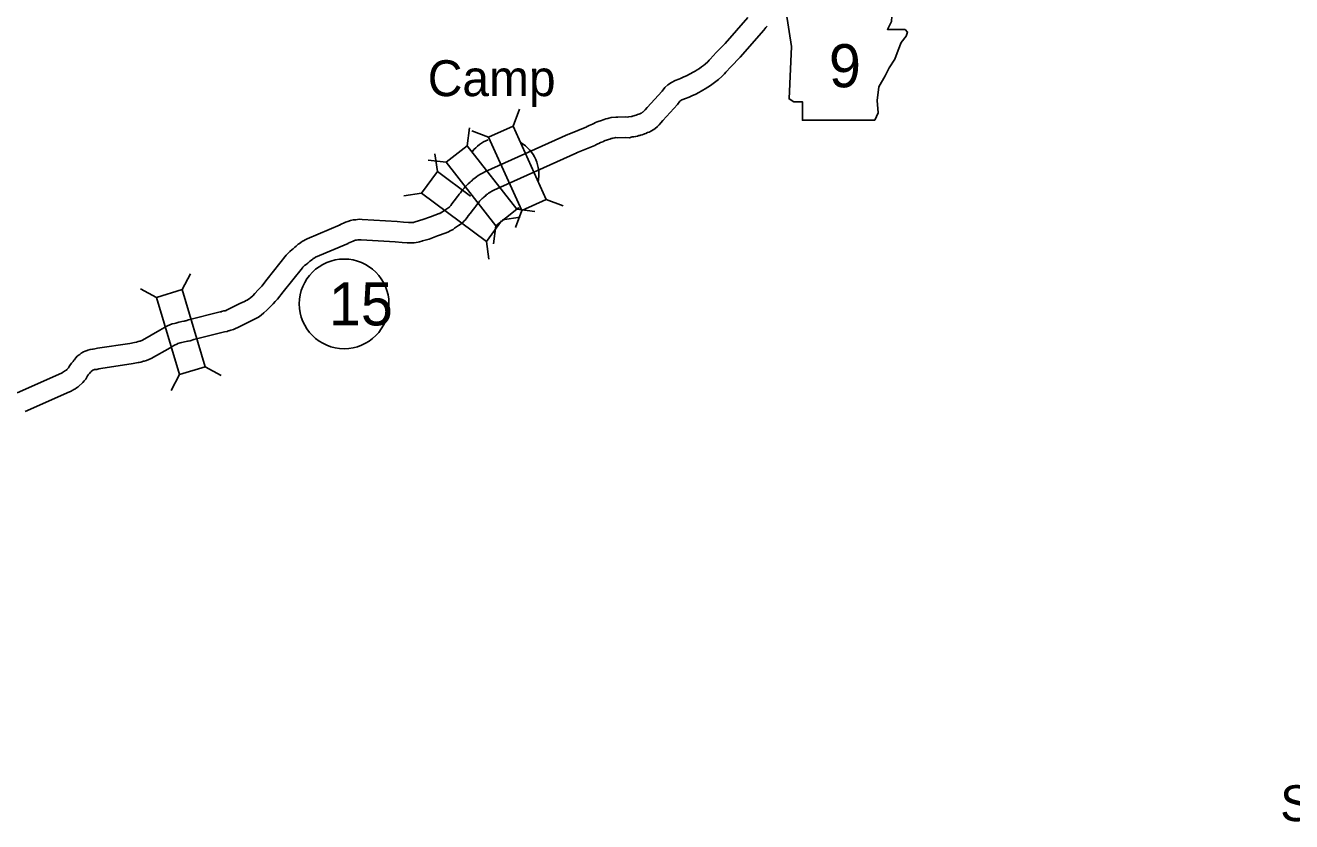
# Model space of a CAD drawing. Extents: x -939622 to -934222, y 1383701 to 1385301.
# Drawn here: x -936376.4 to -936320.5, y 1385152.2 to 1385187.4 of the extents above; entities that cross this region are included whole.
import ezdxf

# ---------------------------------------------------------------- set-up
doc = ezdxf.new("R2010")
doc.units = 0
for name, color, linetype in [('Level 10', 7, 'Continuous'), ('Level 20', 7, 'Continuous'), ('Level 21', 7, 'Continuous'), ('Level 24', 7, 'Continuous'), ('Level 27', 7, 'Continuous')]:
    doc.layers.add(name, color=color, linetype=linetype)

msp = doc.modelspace()

# ---------------------------------------------------------------- linework, layer by layer
at = {"layer": 'Level 10'}
for points in [[(-936344.509, 1385187.717), (-936345.515, 1385186.567), (-936345.914, 1385186.159), (-936346.174, 1385185.877), (-936346.217, 1385185.823), (-936346.285, 1385185.756), (-936346.397, 1385185.651), (-936346.475, 1385185.589), (-936346.558, 1385185.527), (-936346.657, 1385185.461), (-936346.749, 1385185.404), (-936346.847, 1385185.346), (-936346.956, 1385185.284), (-936347.031, 1385185.238), (-936347.12, 1385185.189), (-936347.203, 1385185.143), (-936347.369, 1385185.073), (-936347.492, 1385185.012), (-936347.564, 1385184.981), (-936347.733, 1385184.934), (-936347.891, 1385184.847), (-936348.049, 1385184.744), (-936348.182, 1385184.613), (-936348.305, 1385184.46), (-936348.969, 1385183.742), (-936349.055, 1385183.628), (-936349.09, 1385183.59), (-936349.119, 1385183.56), (-936349.154, 1385183.53), (-936349.167, 1385183.523), (-936349.216, 1385183.49), (-936349.234, 1385183.481), (-936349.291, 1385183.461), (-936349.332, 1385183.442), (-936349.39, 1385183.426), (-936349.454, 1385183.397), (-936349.513, 1385183.384), (-936349.554, 1385183.368), (-936349.605, 1385183.357), (-936349.638, 1385183.344), (-936349.677, 1385183.334), (-936349.781, 1385183.325), (-936349.828, 1385183.312), (-936349.905, 1385183.319), (-936350.254, 1385183.304), (-936350.35, 1385183.313), (-936350.551, 1385183.301), (-936350.66, 1385183.259), (-936350.708, 1385183.251), (-936350.783, 1385183.232), (-936350.861, 1385183.211), (-936350.912, 1385183.191), (-936350.982, 1385183.169), (-936351.031, 1385183.148), (-936351.089, 1385183.136), (-936351.178, 1385183.1), (-936351.251, 1385183.072), (-936351.32, 1385183.035), (-936351.386, 1385183.006), (-936351.45, 1385182.977), (-936351.521, 1385182.948), (-936351.592, 1385182.911), (-936351.63, 1385182.891), (-936351.635, 1385182.889), (-936352.431, 1385182.563)], [(-936343.666, 1385187.333), (-936343.715, 1385187.272), (-936343.765, 1385187.208), (-936343.814, 1385187.145), (-936344.854, 1385185.955), (-936345.262, 1385185.539), (-936345.492, 1385185.29), (-936345.547, 1385185.22), (-936345.661, 1385185.108), (-936345.807, 1385184.971), (-936345.923, 1385184.878), (-936346.041, 1385184.789), (-936346.171, 1385184.704), (-936346.28, 1385184.635), (-936346.396, 1385184.567), (-936346.499, 1385184.508), (-936346.578, 1385184.46), (-936346.685, 1385184.401), (-936346.809, 1385184.332), (-936346.993, 1385184.255), (-936347.114, 1385184.195), (-936347.267, 1385184.129), (-936347.391, 1385184.095), (-936347.428, 1385184.075), (-936347.482, 1385184.039), (-936347.513, 1385184.009), (-936347.623, 1385183.872), (-936348.278, 1385183.163), (-936348.361, 1385183.055), (-936348.437, 1385182.97), (-936348.507, 1385182.9), (-936348.631, 1385182.793), (-936348.694, 1385182.756), (-936348.769, 1385182.707), (-936348.881, 1385182.652), (-936348.95, 1385182.627), (-936349.022, 1385182.594), (-936349.083, 1385182.577), (-936349.113, 1385182.564), (-936349.188, 1385182.534), (-936349.252, 1385182.52), (-936349.294, 1385182.504), (-936349.338, 1385182.494), (-936349.395, 1385182.471), (-936349.468, 1385182.459), (-936349.553, 1385182.437), (-936349.624, 1385182.435), (-936349.749, 1385182.401), (-936349.926, 1385182.417), (-936350.279, 1385182.402), (-936350.359, 1385182.41), (-936350.394, 1385182.396), (-936350.486, 1385182.375), (-936350.526, 1385182.369), (-936350.558, 1385182.361), (-936350.581, 1385182.354), (-936350.613, 1385182.342), (-936350.669, 1385182.324), (-936350.756, 1385182.287), (-936350.824, 1385182.273), (-936350.848, 1385182.263), (-936350.876, 1385182.252), (-936350.925, 1385182.225), (-936351.02, 1385182.184), (-936351.098, 1385182.149), (-936351.14, 1385182.132), (-936351.176, 1385182.112), (-936351.238, 1385182.081), (-936351.275, 1385182.064), (-936352.09, 1385181.73)], [(-936362.542, 1385178.559), (-936362.296, 1385178.669), (-936362.195, 1385178.705), (-936362.078, 1385178.746), (-936361.954, 1385178.769), (-936361.842, 1385178.783), (-936361.763, 1385178.789), (-936361.677, 1385178.8), (-936361.557, 1385178.794), (-936360.016, 1385178.699), (-936359.725, 1385178.666), (-936359.508, 1385178.66), (-936359.451, 1385178.655), (-936359.43, 1385178.655), (-936359.397, 1385178.658), (-936359.306, 1385178.665), (-936359.277, 1385178.665), (-936359.26, 1385178.669), (-936359.26, 1385178.669), (-936359.214, 1385178.692), (-936358.874, 1385178.785), (-936358.534, 1385178.912), (-936358.158, 1385179.049), (-936358.14, 1385179.055), (-936358.13, 1385179.061), (-936358.063, 1385179.1), (-936358.054, 1385179.104), (-936357.944, 1385179.176), (-936357.82, 1385179.265), (-936357.732, 1385179.324), (-936357.705, 1385179.342), (-936357.698, 1385179.347), (-936357.686, 1385179.361), (-936357.667, 1385179.384), (-936357.647, 1385179.408), (-936357.597, 1385179.483), (-936357.491, 1385179.612), (-936357.349, 1385179.803), (-936357.3, 1385179.86), (-936357.273, 1385179.902), (-936357.217, 1385179.973), (-936357.156, 1385180.054), (-936357.108, 1385180.111), (-936357.058, 1385180.175), (-936357.001, 1385180.239), (-936356.946, 1385180.297), (-936356.881, 1385180.371), (-936356.793, 1385180.441), (-936356.743, 1385180.481), (-936356.713, 1385180.505), (-936356.666, 1385180.558), (-936356.567, 1385180.63), (-936356.509, 1385180.675), (-936356.43, 1385180.731), (-936356.336, 1385180.785), (-936356.275, 1385180.824), (-936356.217, 1385180.853), (-936356.138, 1385180.895), (-936352.445, 1385182.557)], [(-936362.174, 1385177.738), (-936361.962, 1385177.833), (-936361.896, 1385177.856), (-936361.846, 1385177.873), (-936361.815, 1385177.879), (-936361.753, 1385177.887), (-936361.676, 1385177.892), (-936361.642, 1385177.897), (-936361.606, 1385177.895), (-936360.094, 1385177.803), (-936359.788, 1385177.768), (-936359.566, 1385177.762), (-936359.485, 1385177.753), (-936359.373, 1385177.756), (-936359.322, 1385177.761), (-936359.263, 1385177.765), (-936359.178, 1385177.768), (-936359.088, 1385177.785), (-936359.027, 1385177.797), (-936358.926, 1385177.829), (-936358.89, 1385177.848), (-936358.597, 1385177.928), (-936358.223, 1385178.068), (-936357.844, 1385178.205), (-936357.742, 1385178.244), (-936357.671, 1385178.287), (-936357.637, 1385178.301), (-936357.534, 1385178.356), (-936357.472, 1385178.409), (-936357.436, 1385178.433), (-936357.307, 1385178.525), (-936357.235, 1385178.573), (-936357.186, 1385178.606), (-936357.111, 1385178.662), (-936357.044, 1385178.727), (-936356.999, 1385178.779), (-936356.972, 1385178.811), (-936356.921, 1385178.874), (-936356.873, 1385178.946), (-936356.782, 1385179.057), (-936356.645, 1385179.241), (-936356.578, 1385179.32), (-936356.541, 1385179.376), (-936356.505, 1385179.422), (-936356.45, 1385179.495), (-936356.41, 1385179.543), (-936356.368, 1385179.596), (-936356.337, 1385179.631), (-936356.281, 1385179.69), (-936356.259, 1385179.715), (-936356.229, 1385179.739), (-936356.179, 1385179.78), (-936356.091, 1385179.85), (-936356.057, 1385179.888), (-936356.026, 1385179.911), (-936355.972, 1385179.953), (-936355.945, 1385179.972), (-936355.874, 1385180.013), (-936355.834, 1385180.038), (-936355.803, 1385180.054), (-936355.74, 1385180.087), (-936352.076, 1385181.737)], [(-936362.535, 1385178.562), (-936363.993, 1385177.941), (-936364.079, 1385177.899), (-936364.153, 1385177.851), (-936364.191, 1385177.828), (-936364.27, 1385177.78), (-936364.329, 1385177.731), (-936364.381, 1385177.694), (-936364.475, 1385177.619), (-936364.53, 1385177.567), (-936364.564, 1385177.536), (-936364.605, 1385177.5), (-936364.658, 1385177.46), (-936364.761, 1385177.376), (-936364.858, 1385177.281), (-936364.911, 1385177.21), (-936365.763, 1385176.159), (-936365.999, 1385175.851), (-936366.08, 1385175.761), (-936366.153, 1385175.679), (-936366.304, 1385175.522), (-936366.396, 1385175.424), (-936366.475, 1385175.353), (-936366.556, 1385175.29), (-936366.619, 1385175.245), (-936366.643, 1385175.226), (-936366.68, 1385175.209), (-936366.761, 1385175.168), (-936366.971, 1385175.075), (-936367.464, 1385174.828), (-936367.551, 1385174.783), (-936367.558, 1385174.779), (-936367.577, 1385174.774), (-936367.615, 1385174.761), (-936367.671, 1385174.755), (-936367.773, 1385174.721), (-936367.776, 1385174.72), (-936367.831, 1385174.71), (-936369.234, 1385174.354), (-936369.357, 1385174.316), (-936369.376, 1385174.314), (-936369.426, 1385174.307), (-936369.525, 1385174.285), (-936369.581, 1385174.272), (-936369.667, 1385174.258), (-936369.799, 1385174.218), (-936369.845, 1385174.204), (-936369.948, 1385174.179), (-936370.061, 1385174.143), (-936370.162, 1385174.092), (-936370.291, 1385174.024), (-936370.397, 1385173.962), (-936370.493, 1385173.908), (-936371.267, 1385173.464), (-936371.369, 1385173.425), (-936371.406, 1385173.414), (-936371.463, 1385173.403), (-936371.532, 1385173.375), (-936371.545, 1385173.37), (-936371.624, 1385173.356), (-936371.824, 1385173.319), (-936373.249, 1385173.104), (-936373.366, 1385173.085), (-936373.44, 1385173.066), (-936373.459, 1385173.06), (-936373.477, 1385173.058), (-936373.577, 1385173.044), (-936373.682, 1385173.015), (-936373.717, 1385173.001), (-936373.805, 1385172.975), (-936373.87, 1385172.942), (-936373.975, 1385172.892), (-936374.033, 1385172.835), (-936374.058, 1385172.818), (-936374.148, 1385172.754), (-936374.212, 1385172.685), (-936374.262, 1385172.62), (-936374.278, 1385172.596), (-936374.298, 1385172.572), (-936374.335, 1385172.527), (-936374.409, 1385172.451), (-936374.476, 1385172.349), (-936374.515, 1385172.271), (-936374.529, 1385172.245), (-936374.536, 1385172.236), (-936374.55, 1385172.22), (-936374.612, 1385172.164), (-936374.627, 1385172.144), (-936374.629, 1385172.143), (-936374.665, 1385172.117), (-936374.75, 1385172.061), (-936374.795, 1385172.031), (-936374.814, 1385172.022), (-936374.841, 1385172.011), (-936376.809, 1385171.137)], [(-936362.182, 1385177.734), (-936363.617, 1385177.123), (-936363.637, 1385177.113), (-936363.674, 1385177.09), (-936363.718, 1385177.062), (-936363.745, 1385177.045), (-936363.785, 1385177.012), (-936363.843, 1385176.972), (-936363.884, 1385176.94), (-936363.915, 1385176.91), (-936363.963, 1385176.866), (-936364.037, 1385176.801), (-936364.101, 1385176.753), (-936364.161, 1385176.704), (-936364.18, 1385176.686), (-936364.201, 1385176.657), (-936365.056, 1385175.602), (-936365.306, 1385175.277), (-936365.409, 1385175.162), (-936365.491, 1385175.069), (-936365.652, 1385174.901), (-936365.767, 1385174.78), (-936365.897, 1385174.662), (-936366.02, 1385174.567), (-936366.074, 1385174.529), (-936366.14, 1385174.475), (-936366.224, 1385174.428), (-936366.289, 1385174.398), (-936366.379, 1385174.353), (-936366.587, 1385174.261), (-936367.054, 1385174.026), (-936367.156, 1385173.974), (-936367.249, 1385173.931), (-936367.307, 1385173.915), (-936367.358, 1385173.897), (-936367.451, 1385173.873), (-936367.475, 1385173.87), (-936367.523, 1385173.851), (-936367.641, 1385173.83), (-936368.991, 1385173.487), (-936369.158, 1385173.436), (-936369.253, 1385173.422), (-936369.268, 1385173.42), (-936369.33, 1385173.406), (-936369.411, 1385173.389), (-936369.462, 1385173.38), (-936369.538, 1385173.357), (-936369.605, 1385173.337), (-936369.704, 1385173.312), (-936369.721, 1385173.307), (-936369.75, 1385173.292), (-936369.856, 1385173.236), (-936369.949, 1385173.182), (-936370.047, 1385173.126), (-936370.882, 1385172.647), (-936371.082, 1385172.571), (-936371.188, 1385172.541), (-936371.202, 1385172.538), (-936371.216, 1385172.532), (-936371.339, 1385172.489), (-936371.411, 1385172.48), (-936371.463, 1385172.471), (-936371.674, 1385172.432), (-936373.108, 1385172.215), (-936373.181, 1385172.203), (-936373.191, 1385172.201), (-936373.278, 1385172.173), (-936373.374, 1385172.164), (-936373.392, 1385172.161), (-936373.419, 1385172.15), (-936373.457, 1385172.139), (-936373.538, 1385172.083), (-936373.559, 1385172.052), (-936373.608, 1385171.995), (-936373.663, 1385171.928), (-936373.699, 1385171.89), (-936373.716, 1385171.856), (-936373.775, 1385171.747), (-936373.842, 1385171.662), (-936373.903, 1385171.591), (-936374.096, 1385171.417), (-936374.114, 1385171.405), (-936374.16, 1385171.373), (-936374.188, 1385171.354), (-936374.253, 1385171.299), (-936374.303, 1385171.277), (-936374.345, 1385171.248), (-936374.45, 1385171.198), (-936374.488, 1385171.183), (-936376.444, 1385170.314)]]:
    msp.add_lwpolyline(points, dxfattribs=at)
at = {"layer": 'Level 20'}
for p, q in [((-936354.886, 1385182.919), (-936354.606, 1385183.66)), ((-936356.916, 1385182.048), (-936356.82, 1385182.834)), ((-936355.97, 1385182.432), (-936356.71, 1385182.712)), ((-936357.852, 1385181.316), (-936358.638, 1385181.413)), ((-936358.226, 1385180.903), (-936358.342, 1385181.686)), ((-936358.226, 1385180.903), (-936358.934, 1385179.949)), ((-936356.772, 1385179.825), (-936358.226, 1385180.903)), ((-936358.934, 1385179.949), (-936359.717, 1385179.833)), ((-936358.934, 1385179.949), (-936356.071, 1385177.826)), ((-936354.507, 1385179.182), (-936354.788, 1385178.441)), ((-936354.721, 1385179.241), (-936353.934, 1385179.144)), ((-936353.423, 1385179.669), (-936352.683, 1385179.388)), ((-936356.071, 1385177.826), (-936355.401, 1385178.73)), ((-936355.364, 1385178.78), (-936354.58, 1385178.896)), ((-936355.656, 1385178.509), (-936355.753, 1385177.723)), ((-936356.071, 1385177.826), (-936355.955, 1385177.042)), ((-936369.517, 1385175.694), (-936369.141, 1385176.391)), ((-936370.654, 1385175.352), (-936371.352, 1385175.728)), ((-936369.63, 1385171.939), (-936370.006, 1385171.241)), ((-936368.492, 1385172.28), (-936367.795, 1385171.905))]:
    msp.add_line(p, q, dxfattribs=at)
for points in [[(-936353.423, 1385179.669), (-936354.886, 1385182.919), (-936355.97, 1385182.432), (-936354.507, 1385179.182)], [(-936354.721, 1385179.241), (-936356.916, 1385182.048), (-936357.852, 1385181.316), (-936355.656, 1385178.509)], [(-936370.654, 1385175.352), (-936369.63, 1385171.939), (-936368.492, 1385172.28), (-936369.517, 1385175.694)]]:
    msp.add_lwpolyline(points, close=True, dxfattribs=at)
at = {"layer": 'Level 21'}
msp.add_lwpolyline([(-936342.816, 1385187.947), (-936342.588, 1385186.424), (-936342.689, 1385184.115), (-936342.486, 1385183.988), (-936342.105, 1385183.988), (-936342.105, 1385183.176), (-936338.908, 1385183.176), (-936338.756, 1385183.506), (-936338.806, 1385184.038), (-936338.73, 1385184.648), (-936338.451, 1385185.13), (-936338.274, 1385185.485), (-936338.02, 1385185.866), (-936337.868, 1385186.272), (-936337.741, 1385186.602), (-936337.512, 1385186.881), (-936337.462, 1385187.058), (-936337.563, 1385187.185), (-936338.35, 1385187.185), (-936338.172, 1385187.54), (-936338.147, 1385187.769), (-936338.252, 1385187.944)], close=True, dxfattribs=at)
at = {"layer": 'Level 24'}
for start, end in [(111.1706, 141.582), (348.4467, 59.4568), (294.7534, 297.8318)]:
    msp.add_arc((-936355.397, 1385180.771), 1.65, start, end, dxfattribs=at)
at = {"layer": 'Level 27'}
msp.add_circle((-936362.356, 1385175.064), 1.98, dxfattribs=at)

# ---------------------------------------------------------------- texts
at = {"layer": 'Level 21'}
msp.add_text('9', height=1.901, dxfattribs=at).set_placement((-936340.931, 1385184.63))
at = {"layer": 'Level 24'}
for s, p in [('Camp', (-936358.66, 1385184.238)), ('Saddle', (-936320.987, 1385152.223))]:
    msp.add_text(s, height=1.584, dxfattribs=at).set_placement(p)
at = {"layer": 'Level 27'}
msp.add_text('15', height=1.9008, dxfattribs=at).set_placement((-936363.029, 1385174.114))

doc.saveas('drawing.dxf')
